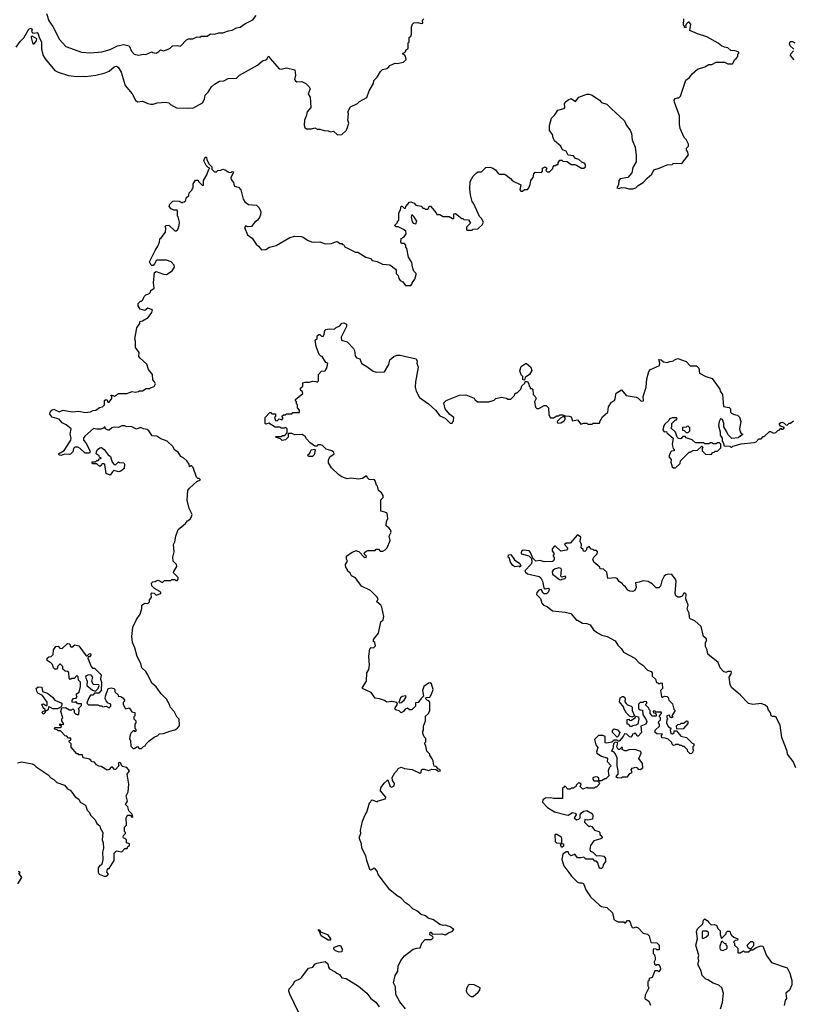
# Model space of a CAD drawing. Extents: x 1793424 to 1900092, y 321114 to 470632.
# Tile 277 of 292: x 1877477 to 1884893, y 417168 to 426607. Entities that reach past the tile are written whole.
import ezdxf

# ---------------------------------------------------------------- set-up
doc = ezdxf.new("R2010")
doc.units = 0

msp = doc.modelspace()

# ---------------------------------------------------------------- linework, layer by layer
at = {"layer": '0CON05XD'}
for points in [[(1877734.1, 426665.9), (1877755.8, 426595), (1877795, 426541.2), (1877858, 426418), (1877919.5, 426349.5), (1878070, 426295), (1878155, 426288.8), (1878265, 426300), (1878345, 426322), (1878415, 426358), (1878475, 426370), (1878525, 426357.5), (1878547.5, 426305), (1878575, 426277.5), (1878615, 426267.5), (1878665, 426276.7), (1878686.4, 426273.6), (1878745, 426300), (1878753, 426293), (1878785, 426287.5), (1878809.3, 426300.7), (1878825, 426317.5), (1878855, 426310), (1878895, 426322.5), (1878920, 426335), (1878943, 426357), (1878985, 426360), (1879017, 426353), (1879075, 426412.5), (1879095, 426422.5), (1879135, 426422.5), (1879178.3, 426441.7), (1879205, 426440), (1879215, 426450), (1879275, 426450), (1879305, 426470), (1879345, 426467.5), (1879385, 426482.5), (1879425, 426482.5), (1879478.3, 426501.7), (1879515, 426507.5), (1879555, 426530), (1879590, 426535), (1879635, 426567.5), (1879713, 426607), (1879745, 426647.5)], [(1877442, 426345), (1877482.1, 426397.9), (1877517.9, 426432.1), (1877565, 426517.5), (1877585, 426526.7), (1877597.5, 426515), (1877590, 426495), (1877600.7, 426480.7), (1877615, 426477.1), (1877643.6, 426483.6), (1877655, 426472.5), (1877662.5, 426435), (1877687.1, 426395), (1877684.2, 426325), (1877702.5, 426265), (1877720.9, 426230.9), (1877815, 426121.2), (1877845, 426102.5), (1877945, 426073.1), (1878025, 426062), (1878085.8, 426065.8), (1878112.3, 426062.3), (1878205.7, 426074.3), (1878285, 426095.7), (1878335.7, 426114.3), (1878383.4, 426156.6), (1878405, 426161.2), (1878420.5, 426150.5), (1878448.6, 426105), (1878488.8, 425975), (1878555, 425897.5), (1878587.5, 425835), (1878605, 425820), (1878655, 425826.7), (1878705, 425802.5), (1878735, 425797.5), (1878755, 425797.5), (1878795, 425810), (1878876.2, 425816.2), (1878905, 425810), (1878923, 425793), (1878980.7, 425760.7), (1879085, 425757.5), (1879115, 425762.5), (1879135, 425757.5), (1879229.3, 425810.7), (1879247.5, 425845), (1879255.9, 425884.1), (1879285, 425912.5), (1879316.2, 425965), (1879345, 425988.8), (1879392.5, 426017.5), (1879435, 426022.5), (1879475, 426042), (1879555, 426046.2), (1879585, 426076), (1879755, 426172.5), (1879805, 426214), (1879847.5, 426225), (1879855, 426250), (1879865, 426257.5), (1879876.7, 426235), (1879963.8, 426135), (1879985, 426132.2), (1880034.3, 426145.7), (1880115, 426126.7), (1880120, 426075), (1880112.5, 426035), (1880120.7, 426020.7), (1880135, 426012.5), (1880180, 426015), (1880220, 425995), (1880252.5, 425965), (1880260, 425945), (1880242.5, 425895), (1880260, 425865), (1880266.7, 425765), (1880232.5, 425725), (1880227, 425693), (1880207.5, 425645), (1880202.5, 425595), (1880210, 425575), (1880225, 425560), (1880275, 425560), (1880305, 425570), (1880328.3, 425558.3), (1880355, 425557.5), (1880395, 425543.3), (1880435, 425542.5), (1880455, 425532.5), (1880485, 425537.5), (1880525, 425502.5), (1880565, 425507.5), (1880606.4, 425543.6), (1880617.5, 425565), (1880632.5, 425615), (1880623.3, 425645), (1880627.5, 425705), (1880622.5, 425725), (1880647.7, 425772.3), (1880715, 425803.3), (1880735, 425822.5), (1880805, 425860), (1880827.5, 425925), (1880867.5, 425995), (1880872.5, 426025), (1880902.5, 426055), (1880935, 426110), (1880955, 426130), (1880995, 426140), (1881016.4, 426153.6), (1881025, 426167.5), (1881055, 426180), (1881075, 426190), (1881095, 426187.5), (1881155, 426200), (1881182.5, 426225), (1881177, 426257), (1881165, 426270), (1881150, 426275), (1881150, 426285), (1881168.3, 426291.7), (1881180, 426305), (1881180, 426315), (1881200, 426335), (1881200, 426385), (1881210, 426395), (1881210, 426435), (1881225, 426450), (1881231.7, 426468.3), (1881233.3, 426535), (1881242.5, 426565), (1881255, 426577.5), (1881295, 426579.2), (1881325, 426570), (1881340, 426575), (1881338.3, 426601.7), (1881350, 426615)], [(1883783.6, 425856.4), (1883795, 425857.5), (1883813.3, 425875), (1883862.7, 426027.3), (1883897, 426053), (1883923, 426087), (1883975, 426133.3), (1884045, 426156.7), (1884085, 426177.5), (1884111.7, 426178.3), (1884155, 426200), (1884235, 426200), (1884265, 426182.5), (1884310, 426185), (1884332.5, 426225), (1884346.4, 426233.6), (1884360, 426255), (1884360, 426275), (1884370, 426285), (1884370, 426295), (1884335, 426307.5), (1884295, 426312.5), (1884265, 426337.5), (1884235, 426342.5), (1884205, 426357.5), (1884173.6, 426383.6), (1884063.6, 426443.6), (1883975, 426470), (1883900, 426505), (1883911.2, 426565), (1883895, 426583.3), (1883885, 426582.5), (1883867.5, 426565), (1883860, 426545), (1883867.5, 426532.5), (1883851.7, 426531.7), (1883850, 426545), (1883840, 426555), (1883842.5, 426615)], [(1877615, 426376), (1877637.5, 426405), (1877641.2, 426425), (1877595, 426450), (1877586.7, 426445), (1877585.8, 426435), (1877600, 426385), (1877605, 426376.2), (1877615, 426376)], [(1884897.5, 426325), (1884862.5, 426355), (1884857.5, 426375), (1884863, 426397), (1884885, 426397.5), (1884906.7, 426385)], [(1884902, 426222), (1884866.7, 426265), (1884869.3, 426280.7), (1884895, 426310)], [(1878360, 422695), (1878335, 422673.3), (1878325, 422672.5), (1878300, 422685), (1878295, 422700), (1878285, 422700), (1878280, 422690), (1878255, 422680), (1878215, 422680), (1878185, 422687.5), (1878100, 422615), (1878087.5, 422595), (1878087.5, 422575), (1878110.7, 422550.7), (1878146.7, 422485), (1878152.5, 422465), (1878145, 422450), (1878105, 422450), (1878056.1, 422496.1), (1878035, 422507.5), (1878005, 422510), (1877993, 422497), (1877987.5, 422465), (1877965, 422442.5), (1877955, 422437.5), (1877905, 422442.5), (1877875, 422430), (1877855, 422432.5), (1877850, 422445), (1877903, 422477), (1877967.5, 422575), (1877970, 422595), (1877961.2, 422635), (1877970, 422685), (1877923.6, 422723.6), (1877885, 422743.3), (1877855, 422778.8), (1877787, 422797), (1877766.7, 422825), (1877768.8, 422845), (1877785, 422863.8), (1877805, 422873.3), (1877855, 422846.7), (1877895, 422862.5), (1877978.3, 422848.3), (1878045, 422853.3), (1878105, 422840), (1878155, 422847.5), (1878180.7, 422859.3), (1878207.7, 422862.3), (1878241.7, 422888.3), (1878270, 422895), (1878290, 422915), (1878290, 422955), (1878303, 422967), (1878315, 422960), (1878321.7, 422941.7), (1878335, 422940), (1878360, 422975), (1878360, 422995), (1878350, 423005), (1878355, 423010), (1878385, 422997.5), (1878425, 423023.3), (1878505, 423023.8), (1878555, 423042.5), (1878585, 423037.5), (1878615, 423042.5), (1878625, 423050), (1878655, 423050), (1878688.3, 423071.7), (1878725, 423070), (1878731.7, 423078.3), (1878765, 423090), (1878777.5, 423115), (1878770, 423135), (1878753, 423153), (1878750, 423205), (1878713, 423253), (1878696.7, 423305), (1878630.7, 423360.7), (1878618.3, 423378.3), (1878622.5, 423415), (1878587.5, 423465), (1878587.5, 423525), (1878580, 423545), (1878598.3, 423651.7), (1878627, 423693), (1878630, 423715), (1878655, 423720), (1878708.3, 423751.7), (1878745, 423800), (1878750, 423825), (1878705, 423840), (1878675, 423820), (1878633, 423833), (1878613, 423863), (1878613, 423887), (1878635, 423910), (1878645, 423910), (1878658.3, 423921.7), (1878670, 423955), (1878685, 423970), (1878715, 423980), (1878730, 423995), (1878735, 424010), (1878767, 424033), (1878760, 424085), (1878770, 424185), (1878785, 424192.5), (1878855, 424167.5), (1878885, 424163.3), (1878939.5, 424200.5), (1878960, 424235), (1878957.5, 424255), (1878927.5, 424285), (1878885, 424303.3), (1878795, 424302.5), (1878783.6, 424296.4), (1878770, 424265), (1878755, 424250), (1878745, 424250), (1878735, 424260), (1878722.5, 424285), (1878774, 424395), (1878800, 424435), (1878817.5, 424475), (1878820, 424505), (1878832.5, 424515), (1878875, 424570), (1878877.5, 424607.5), (1878870, 424625), (1878880, 424635), (1878907, 424637), (1878965, 424582.5), (1878977, 424583), (1878993, 424597), (1879006.7, 424635), (1879010, 424665), (1878997, 424717), (1878990, 424725), (1878990, 424775), (1878985, 424780), (1878955, 424780), (1878930, 424795), (1878910, 424815), (1878915, 424840), (1878945, 424867.5), (1878958.3, 424871.7), (1879007, 424867), (1879035, 424850), (1879041.7, 424858.3), (1879055, 424860), (1879070, 424875), (1879071.7, 424898.3), (1879098.3, 424921.7), (1879101.7, 424948.3), (1879130, 424975), (1879130, 424985), (1879140, 424995), (1879140, 425035), (1879161.7, 425068.3), (1879188.3, 425068.3), (1879190, 425055), (1879225, 425020), (1879238.3, 425021.7), (1879240, 425065), (1879271.7, 425118.3), (1879290, 425175), (1879300, 425185), (1879285, 425190), (1879265, 425210), (1879242.5, 425255), (1879255, 425290), (1879268.3, 425288.3), (1879270, 425265), (1879293, 425223), (1879320, 425195), (1879320, 425175), (1879345, 425150), (1879365, 425150), (1879375, 425160), (1879405, 425163.3), (1879425, 425173.3), (1879445, 425168.8), (1879485, 425142.5), (1879506.1, 425143.9), (1879515, 425152.5), (1879525, 425150), (1879523.3, 425135), (1879499.4, 425095), (1879503.8, 425073.8), (1879528, 425045), (1879533.3, 425015), (1879555, 425003.3), (1879575, 425002.5), (1879596.7, 424975), (1879618.8, 424885), (1879635, 424860), (1879670, 424835), (1879747.7, 424827.7), (1879772.5, 424805), (1879790, 424765), (1879786.7, 424735), (1879775, 424710), (1879755.9, 424684.1), (1879727, 424663), (1879700, 424625), (1879665, 424620), (1879645, 424630), (1879632.5, 424615), (1879660, 424545), (1879703.9, 424513.9), (1879742.5, 424455), (1879766.4, 424436.4), (1879795, 424400), (1879835, 424402.5), (1879870, 424425), (1879936.7, 424443.3), (1880065, 424517.5), (1880115, 424531.2), (1880175, 424530), (1880195, 424523.3), (1880235, 424492.5), (1880275, 424478.8), (1880295, 424473.8), (1880355, 424478.8), (1880405, 424457.5), (1880465, 424462.5), (1880515, 424480), (1880527, 424477), (1880545, 424460), (1880565, 424460), (1880571.7, 424451.7), (1880585, 424450), (1880595, 424430), (1880695, 424380), (1880717, 424377), (1880795, 424330), (1880838.3, 424318.3), (1880855, 424300), (1880905, 424290), (1880955, 424262.5), (1881026.2, 424256.2), (1881080, 424215), (1881086.7, 424205), (1881087.5, 424175), (1881103.9, 424153.9), (1881110, 424125), (1881125, 424106.7), (1881150, 424095), (1881175, 424060), (1881225, 424060), (1881240, 424075), (1881240, 424085), (1881265, 424120), (1881277.5, 424165), (1881277.5, 424175), (1881256.4, 424196.4), (1881241.2, 424235), (1881235, 424280), (1881205, 424330), (1881186.7, 424415), (1881180, 424425), (1881180, 424445), (1881165, 424460), (1881141.7, 424461.7), (1881130, 424475), (1881135, 424510), (1881163, 424527), (1881182.5, 424555), (1881178.3, 424578.3), (1881157, 424597), (1881105, 424620), (1881085, 424620), (1881070, 424635), (1881098.3, 424661.7), (1881100, 424675), (1881110, 424685), (1881110, 424755), (1881127, 424783), (1881135, 424820), (1881145, 424820), (1881161.7, 424801.7), (1881175, 424800), (1881180, 424815), (1881213.6, 424856.4), (1881225, 424860), (1881257, 424847), (1881275, 424830), (1881325, 424820), (1881341.7, 424801.7), (1881355, 424800), (1881365, 424790), (1881388.3, 424791.7), (1881400, 424805), (1881401.7, 424818.3), (1881415, 424820), (1881470, 424755), (1881475, 424740), (1881505, 424740), (1881535, 424720), (1881595, 424720), (1881625, 424700), (1881640, 424700), (1881640, 424745), (1881655, 424750), (1881715, 424700), (1881725, 424700), (1881735, 424690), (1881778.3, 424688.3), (1881800, 424655), (1881761.7, 424618.3), (1881760, 424595), (1881765, 424590), (1881815, 424590), (1881825, 424600), (1881868.3, 424601.7), (1881909.3, 424640.7), (1881922.5, 424665), (1881905, 424700), (1881885, 424720), (1881830.7, 424840.7), (1881813.3, 424865), (1881799.3, 424929.3), (1881793.3, 424985), (1881796.7, 425055), (1881823.9, 425106.1), (1881855, 425137.5), (1881873, 425147), (1881905, 425150), (1881945, 425188.8), (1881985, 425192), (1882007.5, 425187.5), (1882039.3, 425169.3), (1882065, 425132.5), (1882075, 425127.5), (1882127, 425127), (1882182.5, 425085), (1882201.7, 425061.7), (1882280, 425025), (1882270, 424975), (1882281.7, 424961.7), (1882298.3, 424961.7), (1882315, 424980), (1882345, 424980), (1882357.5, 424995), (1882371.7, 425028.3), (1882377.5, 425065), (1882400, 425095), (1882405, 425130), (1882420, 425145), (1882478.3, 425141.7), (1882490, 425155), (1882490, 425185), (1882515, 425197.5), (1882530, 425185), (1882521.7, 425161.7), (1882535, 425150), (1882555, 425150), (1882588.3, 425181.7), (1882590, 425195), (1882601.7, 425208.3), (1882615, 425210), (1882625, 425220), (1882640, 425220), (1882640, 425235), (1882655, 425260), (1882675, 425260), (1882685, 425250), (1882725, 425248.8), (1882765, 425217.5), (1882795, 425220), (1882815, 425213.3), (1882864, 425184), (1882886.1, 425183.9), (1882902.5, 425195), (1882900, 425220), (1882890.7, 425230.7), (1882865, 425240), (1882835.8, 425265.8), (1882806.4, 425276.4), (1882785, 425301.2), (1882735, 425308.8), (1882715.9, 425345.9), (1882680.7, 425360.7), (1882665, 425393.3), (1882603.3, 425445), (1882590, 425475), (1882585.8, 425505.8), (1882556.2, 425545), (1882556.4, 425593.6), (1882576.4, 425663.6), (1882607.5, 425695), (1882635, 425740), (1882697.5, 425755), (1882703.3, 425765), (1882700, 425805), (1882715, 425823.3), (1882735, 425838.8), (1882765, 425850), (1882806.4, 425823.6), (1882836.4, 425863.6), (1882915, 425893.3), (1882935, 425893.3), (1882965, 425883.3), (1883036.1, 425836.1), (1883055, 425812.5), (1883105, 425797.5), (1883147.5, 425755), (1883275, 425636.7), (1883293.9, 425593.9), (1883327.7, 425547.7), (1883342, 425515), (1883350, 425455), (1883378.8, 425385), (1883386.2, 425306.2), (1883386.2, 425245), (1883355, 425190), (1883345, 425140), (1883306.1, 425093.9), (1883235, 425080), (1883220, 425065), (1883217, 425023), (1883200, 424995), (1883225, 424990), (1883245, 424997.5), (1883285, 424996.7), (1883316.4, 424986.4), (1883353.6, 424986.4), (1883385, 424996.7), (1883405, 425016.7), (1883453, 425047), (1883490.7, 425089.3), (1883537.5, 425125), (1883555, 425167.5), (1883607, 425183), (1883683.6, 425216.4), (1883731.7, 425218.3), (1883743, 425227), (1883775, 425232.5), (1883825, 425230), (1883887, 425313), (1883880, 425345), (1883870, 425355), (1883870, 425375), (1883890, 425395), (1883887.5, 425415), (1883865, 425457.5), (1883846.2, 425476.2), (1883808.8, 425565), (1883801.2, 425605), (1883801.2, 425685), (1883753.3, 425815), (1883752.5, 425835), (1883760, 425850), (1883783.6, 425856.4)], [(1881275, 424650), (1881282.5, 424675), (1881255, 424720), (1881235, 424740), (1881230, 424715), (1881238.3, 424668.3), (1881250, 424655), (1881275, 424650)], [(1880411.7, 423321.7), (1880376.7, 423376.7), (1880365, 423380), (1880348.3, 423398.3), (1880320, 423475), (1880310, 423535), (1880328.3, 423551.7), (1880330, 423575), (1880345, 423590), (1880355, 423590), (1880371.7, 423571.7), (1880385, 423570), (1880397, 423593), (1880403, 423627), (1880413, 423637), (1880445, 423642.5), (1880495, 423640), (1880510, 423655), (1880545, 423672.5), (1880565, 423696.7), (1880585, 423702.5), (1880608.3, 423688.3), (1880610, 423665), (1880557.5, 423565), (1880562.5, 423535), (1880617.7, 423517.7), (1880678, 423455), (1880687.5, 423435), (1880694.2, 423384.2), (1880705, 423366.7), (1880736.7, 423355), (1880753.8, 423315), (1880765, 423303.3), (1880803.6, 423283.6), (1880865, 423236.7), (1880895, 423226.7), (1880975, 423230), (1881015, 423300), (1881023.9, 423346.1), (1881065, 423376.7), (1881095, 423390), (1881125, 423392.5), (1881276.4, 423356.4), (1881287.5, 423335), (1881282.5, 423315), (1881296.7, 423275), (1881271.2, 423135), (1881268.8, 423085), (1881276.7, 423045), (1881310, 422985), (1881396.7, 422925), (1881462.7, 422862.7), (1881505, 422810), (1881557, 422787), (1881605, 422740), (1881621.7, 422738.3), (1881637, 422763), (1881637.5, 422795), (1881600.7, 422820.7), (1881556.7, 422875), (1881543.3, 422935), (1881565, 422957.5), (1881693.6, 423006.4), (1881755, 423010), (1881835, 422980), (1881840, 422965), (1881865, 422942.5), (1881975, 422942.5), (1882025, 422960), (1882043, 422977), (1882095, 422987.5), (1882145, 422980), (1882155, 422970), (1882185, 422970), (1882220, 423005), (1882225, 423020), (1882235, 423030), (1882245, 423030), (1882280, 423065), (1882291.7, 423098.3), (1882318.3, 423121.7), (1882321.7, 423138.3), (1882345, 423140), (1882357, 423117), (1882360, 423095), (1882370, 423085), (1882370, 423070), (1882385, 423070), (1882395, 423060), (1882400, 423015), (1882420, 422995), (1882427, 422977), (1882412.5, 422945), (1882423, 422893), (1882435, 422880), (1882455, 422880), (1882505, 422910), (1882525, 422910), (1882547.5, 422885), (1882548.3, 422818.3), (1882565, 422790), (1882595, 422790), (1882625, 422810), (1882645, 422810), (1882655, 422820), (1882685, 422820), (1882705, 422810), (1882745, 422807.5), (1882765, 422800), (1882775, 422760), (1882825, 422770), (1882855, 422730), (1882885, 422740), (1882915, 422740), (1882925, 422730), (1882965, 422730), (1882975, 422740), (1883035, 422740), (1883040, 422745), (1883040, 422755), (1883065, 422800), (1883116.1, 422843.9), (1883120, 422895), (1883150.7, 422939.3), (1883177.5, 422955), (1883186.7, 422975), (1883193.9, 423026.1), (1883245, 423060), (1883290, 423005), (1883387, 422987), (1883405, 422980), (1883435, 422950), (1883458.3, 422951.7), (1883452.5, 422995), (1883482.5, 423085), (1883487.5, 423165), (1883506.7, 423235), (1883525, 423252.5), (1883609.3, 423290.7), (1883612.5, 423315), (1883605, 423350), (1883625, 423347.5), (1883648.3, 423328.3), (1883685, 423320), (1883708.3, 423331.7), (1883745, 423337.5), (1883755, 423347.5), (1883785, 423357.5), (1883865, 423330), (1883905, 423290), (1883965, 423290), (1883987.5, 423265), (1883995, 423220), (1884055, 423187.5), (1884115, 423167.5), (1884187.5, 423065), (1884192.5, 423045), (1884213, 423013), (1884225, 422900), (1884278.3, 422888.3), (1884290, 422875), (1884290, 422845), (1884300, 422835), (1884325, 422822.5), (1884357, 422817), (1884377, 422797), (1884390, 422755), (1884377.5, 422685), (1884382.5, 422655), (1884395, 422640), (1884410, 422635), (1884385, 422610), (1884375, 422610), (1884365, 422600), (1884302.5, 422592.5), (1884265, 422630), (1884257, 422657), (1884226.7, 422705), (1884226.4, 422736.4), (1884213, 422773), (1884195, 422780), (1884181.2, 422755), (1884176.7, 422715), (1884192.5, 422655), (1884192.5, 422625), (1884210, 422595), (1884210, 422565), (1884220, 422555), (1884231.7, 422521.7), (1884285, 422520), (1884295, 422510), (1884305, 422510), (1884315, 422520), (1884395, 422540), (1884517, 422553), (1884538.3, 422561.7), (1884561.7, 422588.3), (1884585, 422590), (1884605, 422610), (1884615, 422610), (1884665, 422660), (1884675, 422660), (1884705, 422642.5), (1884725, 422650), (1884745, 422670), (1884758.3, 422671.7), (1884775, 422690), (1884781.7, 422681.7), (1884795, 422680), (1884808.3, 422698.3), (1884771.7, 422711.7), (1884760, 422725), (1884760, 422735), (1884773, 422747), (1884785, 422747.5), (1884805, 422740), (1884821.7, 422721.7), (1884835, 422720), (1884855, 422740), (1884865, 422740), (1884895, 422760)], [(1881174.3, 417124.3), (1881121.2, 417191.2), (1881082.7, 417262.7), (1881078.8, 417335), (1881061.2, 417375), (1881076.2, 417445), (1881101.2, 417485), (1881103.8, 417535), (1881131.2, 417588.8), (1881167, 417633), (1881250, 417695), (1881285, 417707.5), (1881315, 417710), (1881332.5, 417755), (1881365, 417790), (1881425, 417790), (1881440, 417805), (1881438.3, 417818.3), (1881410, 417835), (1881411.7, 417858.3), (1881418.3, 417858.3), (1881435, 417840), (1881525, 417842.5), (1881555, 417832.5), (1881586.4, 417853.6), (1881625, 417867.5), (1881640, 417885), (1881605, 417911.2), (1881555, 417926.7), (1881535, 417922.5), (1881503, 417933), (1881445, 417976.7), (1881393.8, 417993.8), (1881367.5, 418015), (1881325, 418030), (1881285, 418063.3), (1881244.2, 418084.2), (1881215, 418116.7), (1881175, 418140), (1881134.2, 418184.2), (1881095, 418206.7), (1881025.8, 418265.8), (1880912.7, 418412.7), (1880903.3, 418445), (1880885, 418467.5), (1880875, 418472.5), (1880845, 418452.5), (1880835, 418460), (1880803.3, 418545), (1880795, 418590), (1880757.5, 418665), (1880752.5, 418705), (1880733.3, 418755), (1880733.3, 418775), (1880747.5, 418805), (1880743.3, 418835), (1880763.3, 418925), (1880787.5, 418985), (1880805, 419010), (1880829.3, 419100.7), (1880855, 419127.5), (1880905, 419110), (1880913, 419117), (1880983.3, 419136.7), (1880986.7, 419155), (1880936.2, 419215), (1880938.3, 419241.7), (1880971.2, 419288.8), (1881005, 419320), (1881027.5, 419257.5), (1881045, 419250), (1881067.6, 419262.4), (1881071.4, 419285), (1881050, 419315), (1881048.3, 419341.7), (1881071.7, 419388.3), (1881095, 419410), (1881105, 419430), (1881135, 419442.5), (1881165, 419430), (1881239.3, 419419.3), (1881313, 419383), (1881327, 419393), (1881327.5, 419415), (1881337, 419423), (1881355, 419423.3), (1881395, 419410), (1881428.3, 419421.7), (1881465, 419420), (1881493, 419403), (1881510, 419405), (1881505, 419420), (1881491.7, 419421.7), (1881468.3, 419448.3), (1881451.7, 419451.7), (1881442.5, 419475), (1881441.7, 419501.7), (1881431.7, 419521.7), (1881410, 419555), (1881410, 419565), (1881380, 419595), (1881371.7, 419641.7), (1881360, 419665), (1881360, 419675), (1881370, 419685), (1881370, 419715), (1881353, 419733), (1881340, 419765), (1881340, 419785), (1881347.5, 419795), (1881347.5, 419835), (1881367.5, 419885), (1881368.3, 419931.7), (1881397.5, 419955), (1881407.5, 419985), (1881410, 420065), (1881398.3, 420078.3), (1881385, 420080), (1881370, 420095), (1881370, 420105), (1881375, 420110), (1881408.3, 420111.7), (1881425, 420140), (1881440, 420185), (1881425, 420240), (1881411.7, 420248.3), (1881395, 420247.5), (1881352.5, 420215), (1881337.5, 420175), (1881348.3, 420121.7), (1881325, 420100), (1881298.3, 420061.7), (1881271.7, 420058.3), (1881270, 420025), (1881235, 419990), (1881215, 419990), (1881193, 420007), (1881173.6, 419996.4), (1881156.4, 419973.6), (1881135, 419962.5), (1881115, 419980), (1881081.7, 419991.7), (1881073, 420003), (1881100, 420045), (1881092.5, 420062.5), (1881045, 420070), (1880995, 420063.8), (1880975, 420079.2), (1880925, 420097.1), (1880885, 420102), (1880846.5, 420156.5), (1880763.8, 420195), (1880762, 420205), (1880802.9, 420265), (1880804.2, 420345.8), (1880822.3, 420377.7), (1880830.7, 420419.3), (1880823.8, 420505), (1880833, 420577), (1880845, 420590), (1880870, 420585), (1880887.5, 420605), (1880880, 420635), (1880870, 420645), (1880870, 420665), (1880917.5, 420725), (1880940, 420835), (1880962.5, 420855), (1880966.4, 420886.4), (1880947.5, 420975), (1880937.5, 420995), (1880900, 421025), (1880912.5, 421055), (1880905, 421070), (1880840, 421135), (1880752.5, 421175), (1880695, 421257.5), (1880657, 421277), (1880645, 421300), (1880620, 421325), (1880620, 421335), (1880602.5, 421355), (1880600, 421385), (1880620, 421415), (1880610, 421435), (1880610, 421465), (1880665, 421502.5), (1880705, 421520), (1880711.7, 421511.7), (1880728.3, 421508.3), (1880781.7, 421451.7), (1880797, 421453), (1880800, 421465), (1880780, 421485), (1880781.7, 421498.3), (1880795, 421510), (1880815, 421520), (1880885, 421520), (1880895, 421530), (1880915, 421530), (1880933, 421513), (1880957, 421513), (1880980, 421525), (1881000, 421545), (1881030, 421615), (1881017.5, 421655), (1881037.5, 421695), (1881032.5, 421715), (1881016.4, 421736.4), (1880990, 421755), (1880992.5, 421795), (1881007.5, 421825), (1881000, 421875), (1880977, 421887), (1880940, 421895), (1880940, 422005), (1880960, 422025), (1880960, 422045), (1880945, 422070), (1880917.5, 422095), (1880906.7, 422135), (1880897.5, 422145), (1880885.9, 422185.9), (1880877.5, 422195), (1880828.3, 422198.3), (1880810, 422215), (1880805, 422230), (1880795, 422230), (1880761.7, 422208.3), (1880725, 422203.3), (1880655, 422210.6), (1880615, 422205.8), (1880564.3, 422224.3), (1880535, 422243.3), (1880465, 422310), (1880438.3, 422358.3), (1880437.5, 422385), (1880450, 422415), (1880490, 422445), (1880488.3, 422458.3), (1880470, 422475), (1880415, 422490), (1880380, 422525), (1880361.7, 422531.7), (1880335, 422530), (1880325, 422520), (1880305, 422520), (1880260.7, 422550.7), (1880225, 422590), (1880215, 422610), (1880185, 422630), (1880115, 422627.5), (1880085, 422640), (1880055, 422640), (1880050, 422635), (1880050, 422605), (1880025, 422580), (1879993, 422573), (1879978.3, 422588.3), (1879930, 422605), (1879935, 422610), (1879985, 422610), (1879995, 422620), (1880018.3, 422621.7), (1880040, 422645), (1880040, 422685), (1880028.3, 422698.3), (1880015, 422690), (1879985, 422690), (1879975, 422700), (1879925, 422700), (1879865, 422740), (1879835, 422730), (1879830, 422735), (1879830, 422795), (1879875, 422840), (1879885, 422840), (1879895, 422830), (1879928.3, 422828.3), (1879930, 422805), (1879920, 422795), (1879930, 422765), (1879945, 422760), (1879965, 422780), (1879988.3, 422771.7), (1880000, 422785), (1880000, 422795), (1879990, 422805), (1880005, 422820), (1880025, 422820), (1880035, 422830), (1880085, 422830), (1880095, 422840), (1880158.3, 422841.7), (1880160, 422865), (1880140, 422885), (1880140, 422915), (1880130, 422925), (1880130, 422945), (1880120, 422955), (1880120, 422965), (1880190, 423025), (1880188.3, 423038.3), (1880170, 423055), (1880170, 423075), (1880190, 423095), (1880190, 423125), (1880215, 423132.5), (1880255, 423132.5), (1880285, 423142.5), (1880315, 423140), (1880328.3, 423131.7), (1880340, 423145), (1880340, 423205), (1880371.7, 423238.3), (1880405, 423240), (1880420, 423265), (1880430, 423315), (1880411.7, 423321.7)], [(1882315, 423150), (1882300, 423155), (1882300, 423185), (1882283, 423203), (1882270.7, 423240.7), (1882285, 423282.5), (1882325, 423310), (1882335, 423310), (1882376.4, 423276.4), (1882386.1, 423243.9), (1882363, 423207), (1882321.7, 423178.3), (1882315, 423150)], [(1882635, 422740), (1882665, 422742.5), (1882695, 422762.5), (1882710, 422785), (1882698.3, 422798.3), (1882685, 422800), (1882661.7, 422788.3), (1882630, 422755), (1882635, 422740)], [(1883765, 422310), (1883808.3, 422351.7), (1883811.7, 422378.3), (1883895, 422460), (1883905, 422460), (1883933, 422477), (1883975, 422480), (1884015, 422520), (1884030, 422505), (1884020, 422495), (1884020, 422475), (1884051.7, 422441.7), (1884105, 422440), (1884121.7, 422458.3), (1884135, 422460), (1884145, 422470), (1884165, 422470), (1884198.3, 422501.7), (1884198.3, 422538.3), (1884185, 422550), (1884165, 422550), (1884155, 422540), (1884125, 422540), (1884115, 422550), (1884095, 422550), (1884085, 422540), (1884045, 422540), (1884035, 422550), (1883955, 422550), (1883925, 422580), (1883865, 422600), (1883855, 422610), (1883835, 422610), (1883815, 422590), (1883793, 422593), (1883780, 422605), (1883763, 422653), (1883720, 422695), (1883727.5, 422702.5), (1883730, 422735), (1883765, 422770), (1883775, 422770), (1883780, 422785), (1883775, 422790), (1883735, 422790), (1883705, 422780), (1883700, 422765), (1883657.5, 422725), (1883647.5, 422705), (1883643.3, 422675), (1883655, 422657.5), (1883678.3, 422658.3), (1883680, 422645), (1883740, 422595), (1883732.5, 422535), (1883740, 422495), (1883750, 422485), (1883750, 422475), (1883725, 422470), (1883715, 422460), (1883700, 422415), (1883721.7, 422391.7), (1883720, 422365), (1883731.7, 422321.7), (1883745, 422310), (1883765, 422310)], [(1877455, 419482.5), (1877495, 419493.3), (1877595, 419472.5), (1877615, 419462.5), (1877633.9, 419443.9), (1877748.3, 419368.3), (1877775, 419337.5), (1877805, 419322.5), (1877833.9, 419293.9), (1877905, 419267.5), (1877933.6, 419233.6), (1877959.3, 419219.3), (1877975, 419202.5), (1878007, 419157), (1878043, 419133), (1878057, 419107), (1878106.4, 419076.4), (1878125, 419030), (1878147, 419007), (1878155, 418980), (1878200, 418935), (1878215, 418900), (1878245, 418880), (1878248.3, 418858.3), (1878272.5, 418815), (1878267.5, 418745), (1878277.5, 418715), (1878280, 418665), (1878270, 418625), (1878272.5, 418555), (1878267, 418523), (1878260, 418505), (1878245, 418500), (1878230, 418475), (1878227.5, 418435), (1878237, 418417), (1878285, 418397.5), (1878305, 418397.5), (1878320, 418405), (1878327.5, 418415), (1878312.5, 418435), (1878318.3, 418461.7), (1878325, 418470), (1878335, 418470), (1878382.5, 418545), (1878381.7, 418618.3), (1878405, 418640), (1878455, 418630), (1878485, 418660), (1878508.3, 418661.7), (1878515, 418680), (1878528.3, 418691.7), (1878530, 418705), (1878500, 418715), (1878500, 418745), (1878488.3, 418758.3), (1878471.7, 418761.7), (1878470, 418775), (1878473, 418787), (1878490, 418805), (1878490, 418815), (1878480, 418825), (1878480, 418865), (1878500, 418885), (1878497.5, 418955), (1878503, 418967), (1878515, 418980), (1878535, 418980), (1878555, 418960), (1878560, 418965), (1878555, 418990), (1878523.9, 419023.9), (1878515, 419060), (1878492.5, 419085), (1878510, 419115), (1878497.5, 419165), (1878516.4, 419203.6), (1878523, 419277), (1878507.5, 419375), (1878530, 419405), (1878505, 419438.8), (1878458.3, 419448.3), (1878445, 419477.5), (1878435, 419486), (1878420, 419475), (1878427, 419453), (1878395, 419420), (1878385, 419420), (1878365, 419440), (1878355, 419440), (1878335, 419417.5), (1878315, 419412.5), (1878257, 419447), (1878235, 419450), (1878213, 419463), (1878195, 419490), (1878171.7, 419491.7), (1878148.3, 419518.3), (1878085, 419530), (1878078.3, 419558.3), (1878045, 419560), (1878038.3, 419568.3), (1878025, 419570), (1877971.7, 419631.7), (1877970, 419665), (1877950, 419685), (1877951.7, 419698.3), (1877968.3, 419701.7), (1877968.3, 419718.3), (1877945, 419720), (1877928.3, 419738.3), (1877911.7, 419741.7), (1877868.3, 419788.3), (1877845, 419790), (1877835, 419800), (1877810, 419805), (1877815, 419820), (1877865, 419820), (1877878.3, 419831.7), (1877878.3, 419838.3), (1877861.7, 419841.7), (1877861.7, 419858.3), (1877875, 419850), (1877900, 419855), (1877880, 419885), (1877880, 419905), (1877890, 419915), (1877871.2, 419975), (1877880, 420010), (1877915, 420012.5), (1877955, 419990), (1877975, 419990), (1877985, 420000), (1877998.3, 419988.3), (1878000, 419965), (1878015, 419950), (1878025, 419950), (1878035, 419940), (1878045, 419950), (1878047.5, 419985), (1878040, 420005), (1878068.3, 420031.7), (1878068.3, 420048.3), (1878035, 420050), (1878015, 420070), (1878005, 420060), (1877980, 420065), (1877980, 420085), (1877991.7, 420098.3), (1878018.3, 420101.7), (1878028.3, 420118.3), (1878020, 420125), (1878020, 420145), (1878048.3, 420161.7), (1878060, 420215), (1878060, 420255), (1878040, 420275), (1878038.3, 420308.3), (1878025, 420320), (1877998.3, 420291.7), (1877975, 420290), (1877961.7, 420281.7), (1877950, 420295), (1877948.3, 420348.3), (1877935, 420360), (1877911.7, 420361.7), (1877891.7, 420381.7), (1877890, 420405), (1877868.3, 420428.3), (1877861.7, 420428.3), (1877840, 420405), (1877840, 420395), (1877828.3, 420381.7), (1877815, 420380), (1877800, 420395), (1877790, 420425), (1877778.3, 420438.3), (1877740, 420465), (1877740, 420485), (1877755, 420500), (1877778.3, 420501.7), (1877798.3, 420521.7), (1877800, 420565), (1877821.7, 420598.3), (1877845, 420600), (1877861.7, 420581.7), (1877885, 420580), (1877935, 420627.5), (1877950, 420625), (1877960, 420615), (1877961.7, 420601.7), (1877975, 420592.5), (1878005, 420612.5), (1878043.6, 420603.6), (1878115, 420510), (1878125, 420510), (1878141.7, 420528.3), (1878155, 420530), (1878160, 420515), (1878145, 420500), (1878131.7, 420498.3), (1878130, 420485), (1878162.5, 420405), (1878175, 420390), (1878195, 420390), (1878256.2, 420325), (1878252.5, 420285), (1878262.5, 420255), (1878257.5, 420175), (1878235, 420150), (1878195, 420150), (1878178.3, 420131.7), (1878155, 420130), (1878135, 420100), (1878120, 420055), (1878135, 420040), (1878225, 420040), (1878245, 420030), (1878265, 420030), (1878275, 420020), (1878307, 420027), (1878335, 420010), (1878350, 420025), (1878350, 420045), (1878326.4, 420056.4), (1878306.4, 420076.4), (1878297.5, 420095), (1878298.3, 420121.7), (1878323.6, 420196.4), (1878355, 420202.5), (1878380, 420195), (1878390, 420185), (1878390, 420165), (1878420, 420135), (1878421.7, 420121.7), (1878445, 420120), (1878465, 420107.5), (1878480, 420085), (1878480, 420075), (1878468.3, 420061.7), (1878467.5, 420045), (1878485, 420010), (1878495, 420000), (1878525, 420010), (1878551.7, 419971.7), (1878580, 419965), (1878580, 419935), (1878570, 419925), (1878570, 419905), (1878590, 419885), (1878590, 419865), (1878580, 419855), (1878580, 419815), (1878590, 419805), (1878590, 419785), (1878585, 419780), (1878578.3, 419788.3), (1878565, 419790), (1878545, 419770), (1878535, 419750), (1878530, 419715), (1878540, 419695), (1878541.7, 419641.7), (1878565, 419620), (1878575, 419620), (1878605, 419640), (1878621.7, 419621.7), (1878645, 419620), (1878665, 419640), (1878680, 419645), (1878690, 419665), (1878717, 419693), (1878765, 419730), (1878800, 419745), (1878818.3, 419761.7), (1878855, 419762.5), (1878915, 419787.5), (1878965, 419800), (1878990, 419815), (1879007, 419833), (1879010, 419845), (1879005, 419900), (1878983, 419923), (1878957.5, 419975), (1878920, 420015), (1878917.5, 420035), (1878885, 420092.5), (1878833.6, 420143.6), (1878785, 420210), (1878743.3, 420245), (1878705, 420327.5), (1878685, 420357.5), (1878647.5, 420395), (1878636.7, 420435), (1878603.6, 420503.6), (1878580, 420585), (1878556.7, 420635), (1878551.2, 420695), (1878561.2, 420785), (1878595, 420857.5), (1878631.7, 420908.3), (1878646.4, 420963.6), (1878647.5, 420995), (1878675, 421012.5), (1878705, 421010), (1878720, 421025), (1878720, 421045), (1878741.7, 421068.3), (1878737.5, 421105), (1878745, 421112.5), (1878765, 421110), (1878785, 421090), (1878830, 421105), (1878830, 421115), (1878820, 421125), (1878770, 421155), (1878745, 421180), (1878740, 421205), (1878753, 421217), (1878775, 421220), (1878785, 421227.5), (1878805, 421232.5), (1878845, 421212.5), (1878865, 421230), (1878925, 421230), (1878935, 421240), (1878965, 421240), (1878975, 421230), (1878985, 421230), (1878997, 421243), (1878995, 421260), (1878952.5, 421305), (1878953, 421317), (1878984, 421365), (1878979.2, 421385), (1878946.7, 421415), (1878943.3, 421455), (1878958, 421505), (1878952.5, 421575), (1878965, 421600), (1878973.3, 421655), (1878995, 421720), (1879065, 421776.2), (1879085, 421803.3), (1879111.7, 421818.3), (1879121.2, 421835), (1879128.8, 421865), (1879101.7, 421921.7), (1879082.3, 422002.3), (1879090, 422095), (1879103.6, 422116.4), (1879175, 422180), (1879210, 422195), (1879198.3, 422208.3), (1879185, 422210), (1879171.7, 422221.7), (1879140, 422315), (1879125, 422330), (1879115, 422330), (1879105, 422320), (1879100, 422345), (1879079.3, 422379.3), (1879050, 422405), (1879020.7, 422420.7), (1878995, 422460), (1878965, 422480), (1878946.4, 422516.4), (1878890, 422565), (1878828.3, 422588.3), (1878790, 422615), (1878747.5, 422617.5), (1878715, 422666.7), (1878697.7, 422677.7), (1878663.6, 422683.6), (1878635, 422697.5), (1878595, 422680), (1878545, 422707.5), (1878505, 422703.3), (1878485, 422712.5), (1878455, 422712.5), (1878425, 422697.5), (1878385, 422700), (1878360, 422695)], [(1883885, 422650), (1883900, 422665), (1883900, 422695), (1883888.3, 422708.3), (1883875, 422710), (1883865, 422700), (1883831.7, 422698.3), (1883831.7, 422671.7), (1883848.3, 422668.3), (1883865, 422650), (1883885, 422650)], [(1878345, 422240), (1878306.7, 422256.7), (1878291.7, 422341.7), (1878285, 422350), (1878265, 422350), (1878262.5, 422335), (1878245, 422322.5), (1878215, 422350), (1878175, 422350), (1878172.5, 422355), (1878171.7, 422368.3), (1878205, 422370), (1878215, 422380), (1878228.3, 422381.7), (1878241.7, 422398.3), (1878260, 422405), (1878241.7, 422411.7), (1878240, 422425), (1878210, 422445), (1878212.5, 422465), (1878223.9, 422486.1), (1878245, 422503.3), (1878260, 422505), (1878286.4, 422486.4), (1878324.2, 422434.2), (1878348.3, 422418.3), (1878362.5, 422365), (1878383, 422343), (1878395, 422340), (1878425, 422370), (1878433, 422363), (1878475, 422357.5), (1878482.5, 422345), (1878477.5, 422305), (1878445, 422277.5), (1878426.4, 422273.6), (1878380, 422285), (1878365, 422272.5), (1878345, 422240)], [(1880285, 422420), (1880245, 422420), (1880240, 422435), (1880258.3, 422451.7), (1880270, 422485), (1880305, 422490), (1880310, 422485), (1880300, 422435), (1880285, 422420)], [(1884032.7, 420692.7), (1884010.5, 420790.5), (1883948.8, 420845), (1883905, 420864), (1883898.8, 420875), (1883896.2, 420916.2), (1883877.1, 420955), (1883884.2, 420995), (1883863.3, 421055), (1883865, 421100), (1883855, 421110), (1883845, 421110), (1883828.1, 421081.9), (1883805, 421071.5), (1883785, 421071.1), (1883768, 421085), (1883762, 421105), (1883770, 421225), (1883763.6, 421243.6), (1883728.3, 421288.3), (1883697, 421293), (1883670, 421285), (1883655, 421272.5), (1883633.1, 421226.9), (1883618.8, 421175), (1883605, 421159.4), (1883579.1, 421159.1), (1883538.8, 421198.8), (1883501.7, 421221.7), (1883455, 421228.8), (1883416.4, 421213.6), (1883380.7, 421209.3), (1883386, 421165), (1883374.3, 421135.7), (1883355, 421125.8), (1883325, 421127.1), (1883306.6, 421136.6), (1883285, 421171.2), (1883262.5, 421185), (1883255, 421200), (1883225, 421222.5), (1883205, 421250), (1883185, 421257.5), (1883115, 421250), (1883105, 421310), (1883075, 421340), (1883041.7, 421341.7), (1883038.3, 421358.3), (1882982.5, 421405), (1882972.5, 421435), (1882982.5, 421455), (1883012.5, 421485), (1883017.5, 421505), (1883005, 421520), (1882985, 421520), (1882975, 421527.5), (1882955, 421530), (1882935, 421557.5), (1882911.7, 421538.3), (1882910, 421525), (1882895, 421510), (1882881.7, 421511.7), (1882878.3, 421528.3), (1882860, 421545), (1882862.5, 421575), (1882850, 421605), (1882857, 421647), (1882825, 421667.5), (1882755, 421590), (1882715, 421590), (1882700, 421575), (1882730, 421545), (1882730, 421535), (1882718.3, 421521.7), (1882663, 421513), (1882615, 421560), (1882605, 421560), (1882580, 421535), (1882580, 421515), (1882600, 421485), (1882590, 421475), (1882590, 421465), (1882600, 421455), (1882600, 421435), (1882595, 421420), (1882585, 421412.5), (1882505, 421409.2), (1882465, 421423.8), (1882425, 421417.5), (1882397.5, 421445), (1882375, 421500), (1882360, 421515), (1882305, 421522.5), (1882288.3, 421511.7), (1882283.3, 421495), (1882287.5, 421485), (1882358, 421468), (1882383, 421443), (1882386.2, 421405), (1882381.7, 421388.3), (1882320, 421325), (1882325, 421310), (1882345, 421293.3), (1882458.3, 421268.3), (1882473.3, 421255), (1882488.8, 421225), (1882501.2, 421161.2), (1882515, 421152.5), (1882545, 421157.5), (1882551.7, 421151.7), (1882547, 421123), (1882527, 421103), (1882505, 421103.3), (1882495, 421110), (1882475, 421143.3), (1882455, 421136.7), (1882433.3, 421115), (1882432.5, 421095), (1882468.8, 421058.8), (1882482.7, 421012.7), (1882497.5, 420995), (1882535, 420982.5), (1882585, 420940), (1882705, 420926.7), (1882760, 420915), (1882815, 420850), (1882825, 420850), (1882873, 420823), (1882915, 420817.5), (1882946.1, 420806.1), (1882978.3, 420758.3), (1883015, 420730), (1883058.3, 420708.3), (1883110, 420695), (1883185, 420652.5), (1883209.5, 420609.5), (1883245, 420576.7), (1883265, 420542.5), (1883375, 420487.5), (1883413.6, 420443.6), (1883449.3, 420419.3), (1883495, 420370), (1883529.3, 420359.3), (1883540, 420345), (1883540, 420315), (1883572.5, 420285), (1883581.7, 420251.7), (1883595, 420250), (1883605, 420240), (1883625, 420250), (1883636.4, 420246.4), (1883640, 420195), (1883620, 420175), (1883628.3, 420118.3), (1883635, 420110), (1883658.3, 420121.7), (1883685, 420120), (1883695, 420110), (1883700, 420085), (1883735, 420050), (1883748.3, 419998.3), (1883760, 419985), (1883730, 419935), (1883740, 419925), (1883727, 419913), (1883711.7, 419921.7), (1883705, 419940), (1883680, 419935), (1883680, 419915), (1883690, 419905), (1883680, 419895), (1883677.5, 419865), (1883695, 419830), (1883720, 419815), (1883712.5, 419795), (1883720, 419765), (1883735, 419760), (1883750, 419775), (1883751.7, 419788.3), (1883775, 419790), (1883815, 419740), (1883870, 419725), (1883925, 419670), (1883940, 419665), (1883940, 419645), (1883930, 419635), (1883930, 419615), (1883940, 419605), (1883930, 419595), (1883928.3, 419581.7), (1883918.3, 419571.7), (1883905, 419570), (1883881.7, 419591.7), (1883878.3, 419608.3), (1883848.3, 419638.3), (1883835, 419640), (1883825, 419650), (1883805, 419650), (1883795, 419660), (1883765, 419660), (1883758.3, 419651.7), (1883745, 419650), (1883731.7, 419661.7), (1883728.3, 419678.3), (1883695, 419710), (1883665, 419720), (1883631.7, 419721.7), (1883630, 419745), (1883638.3, 419758.3), (1883585, 419760), (1883570, 419775), (1883570, 419795), (1883610, 419835), (1883610, 419855), (1883600, 419865), (1883605, 419880), (1883620, 419895), (1883620, 419915), (1883610, 419925), (1883610, 419935), (1883630, 419955), (1883628.3, 419968.3), (1883575, 419970), (1883568.3, 419978.3), (1883555, 419980), (1883550, 419975), (1883551.7, 419961.7), (1883568.3, 419958.3), (1883580, 419945), (1883580, 419935), (1883575, 419930), (1883545, 419930), (1883520, 419955), (1883520, 419985), (1883510, 419995), (1883508.3, 420008.3), (1883480, 420035), (1883480, 420045), (1883490, 420055), (1883488.3, 420068.3), (1883465, 420070), (1883455, 420060), (1883425, 420060), (1883410, 420045), (1883410, 420005), (1883425, 419990), (1883448.3, 419988.3), (1883450, 419945), (1883482.5, 419895), (1883487.5, 419875), (1883480, 419855), (1883430, 419835), (1883437.5, 419775), (1883405, 419740), (1883395, 419740), (1883390, 419755), (1883375, 419770), (1883368.3, 419761.7), (1883351.7, 419758.3), (1883350, 419745), (1883335, 419730), (1883321.7, 419731.7), (1883298.3, 419758.3), (1883275, 419760), (1883262.5, 419735), (1883225, 419690), (1883215, 419690), (1883205, 419700), (1883175, 419700), (1883155, 419680), (1883105, 419672.5), (1883090, 419675), (1883090, 419735), (1883066.4, 419746.4), (1883025, 419743.3), (1882987.5, 419705), (1883000, 419655), (1883019.3, 419629.3), (1883007, 419587), (1883010, 419575), (1883055, 419546.7), (1883105, 419530), (1883111.7, 419521.7), (1883110, 419495), (1883147.5, 419455), (1883127.5, 419435), (1883117.5, 419405), (1883120, 419375), (1883128.3, 419361.7), (1883095, 419330), (1883085, 419330), (1883055, 419310), (1883030, 419310), (1883030, 419335), (1883017, 419347), (1882995, 419350), (1882971.7, 419338.3), (1882970, 419325), (1882981.7, 419311.7), (1883030, 419310), (1883030, 419295), (1883040, 419285), (1883005, 419250), (1882995, 419250), (1882985, 419240), (1882925, 419240), (1882915, 419250), (1882908.3, 419241.7), (1882875, 419230), (1882850, 419255), (1882858.3, 419278.3), (1882848.3, 419288.3), (1882835, 419290), (1882811.7, 419268.3), (1882808.3, 419251.7), (1882795, 419250), (1882785, 419240), (1882765, 419240), (1882755, 419230), (1882731.7, 419231.7), (1882705, 419260), (1882681.7, 419238.3), (1882680, 419140), (1882595, 419140), (1882565, 419146.7), (1882517, 419143), (1882491.7, 419128.3), (1882490, 419105), (1882537.5, 419055), (1882605, 419013.8), (1882717, 418983), (1882735, 418982.5), (1882775, 419006.7), (1882805, 419000), (1882810, 418985), (1882792.5, 418955), (1882815, 418937.5), (1882837, 418943), (1882850, 418955), (1882850, 418985), (1882862.5, 419005), (1882885, 419020), (1882915, 419026.7), (1882966.7, 418995), (1882972.5, 418975), (1882968.3, 418941.7), (1882925, 418932.5), (1882895, 418940), (1882890, 418915), (1882935, 418870), (1882942.5, 418877.5), (1882961.7, 418871.7), (1882987, 418837), (1883030, 418825), (1883040, 418815), (1883040, 418795), (1883058.3, 418778.3), (1883060, 418765), (1883047, 418753), (1882980, 418735), (1882948.3, 418691.7), (1882943.6, 418653.6), (1882950, 418635), (1882970, 418625), (1883005, 418590), (1883035, 418593.3), (1883077, 418587), (1883092.5, 418565), (1883091.7, 418538.3), (1883070, 418505), (1883068.3, 418481.7), (1883055, 418470), (1883035, 418470), (1883020, 418525), (1883005, 418540), (1882991.7, 418541.7), (1882975, 418560), (1882905, 418560), (1882885, 418580), (1882855, 418572.5), (1882823, 418573), (1882798.3, 418608.3), (1882765, 418592.5), (1882743.6, 418603.6), (1882735, 418630), (1882715, 418630), (1882683, 418607), (1882673.3, 418555), (1882693.8, 418495), (1882751.7, 418418.3), (1882766.7, 418395), (1882825, 418338.8), (1882845, 418332), (1882865, 418333.8), (1882882.5, 418325), (1882905.8, 418265.8), (1882949.5, 418199.5), (1883035, 418117.5), (1883055, 418106.7), (1883106.1, 418096.1), (1883160, 418045), (1883172.5, 417985), (1883183.6, 417973.6), (1883215, 417957.5), (1883245, 417960), (1883267, 417957), (1883275, 417950), (1883285, 417950), (1883305, 417970), (1883315, 417970), (1883330, 417955), (1883337.5, 417925), (1883350, 417905), (1883365, 417902.5), (1883385, 417910), (1883405, 417902.5), (1883455, 417850), (1883495, 417840), (1883510, 417825), (1883523, 417773), (1883531.7, 417761.7), (1883585, 417757.5), (1883607.5, 417735), (1883608.3, 417691.7), (1883585, 417690), (1883577, 417697), (1883555, 417700), (1883550, 417695), (1883550, 417655), (1883561.7, 417641.7), (1883570, 417615), (1883570, 417595), (1883560, 417575), (1883563, 417553), (1883575, 417540), (1883585, 417550), (1883605, 417550), (1883617, 417527), (1883620, 417505), (1883605, 417480), (1883595, 417490), (1883565, 417490), (1883540, 417425), (1883510, 417415), (1883507, 417393), (1883500, 417385), (1883500, 417345), (1883507.5, 417325), (1883473.6, 417256.4), (1883470, 417225), (1883508.3, 417198.3), (1883525, 417160)], [(1882275, 421360), (1882267.5, 421367.5), (1882225, 421362.5), (1882203.6, 421373.6), (1882182.5, 421405), (1882168.3, 421448.3), (1882160, 421455), (1882161.7, 421478.3), (1882185, 421480), (1882220, 421430), (1882272.5, 421395), (1882280, 421375), (1882275, 421360)], [(1882665, 421237.5), (1882675, 421242.5), (1882705, 421251.2), (1882712.5, 421265), (1882705, 421272.5), (1882675, 421262.5), (1882663, 421273), (1882672.5, 421332.5), (1882666.4, 421346.4), (1882645, 421353.3), (1882605, 421340), (1882590.7, 421329.3), (1882582.5, 421315), (1882585, 421290), (1882651.7, 421241.7), (1882665, 421237.5)], [(1884917.5, 419435), (1884893.3, 419495), (1884837.5, 419565), (1884835.6, 419595.6), (1884784.6, 419724.6), (1884766.7, 419845), (1884727.7, 419917.7), (1884715, 419928.1), (1884695, 419927.5), (1884680, 419935), (1884675.5, 419965.5), (1884655, 419986.2), (1884645.4, 420015.4), (1884625, 420035.7), (1884585, 420050.6), (1884505, 420041.4), (1884465, 420052), (1884384.2, 420135), (1884300, 420205), (1884287, 420233), (1884280, 420305), (1884297.5, 420335), (1884300, 420355), (1884295, 420360), (1884265, 420357.5), (1884245, 420347.5), (1884225, 420360), (1884193, 420393), (1884173.3, 420445), (1884074.4, 420524.4), (1884066.4, 420566.4), (1884053, 420597), (1884052.5, 420635), (1884061.7, 420648.3), (1884061.7, 420671.7), (1884032.7, 420692.7)], [(1878205, 420170), (1878230, 420195), (1878240, 420225), (1878235, 420230), (1878180, 420235), (1878167.5, 420265), (1878177.5, 420305), (1878163, 420323), (1878137, 420327), (1878110, 420315), (1878107.5, 420305), (1878122.5, 420265), (1878120, 420225), (1878175, 420180), (1878205, 420170)], [(1877705, 419950), (1877690, 419965), (1877701.7, 419978.3), (1877720, 419980), (1877720, 419995), (1877701.7, 420011.7), (1877690, 420045), (1877705, 420050), (1877735, 420030), (1877740, 420035), (1877741.2, 420065), (1877695, 420127.5), (1877651.2, 420151.2), (1877639.5, 420169.5), (1877636, 420195), (1877655, 420211.2), (1877688.3, 420208.3), (1877695, 420167.5), (1877742, 420152), (1877792.7, 420112.7), (1877815, 420083.3), (1877880, 420055), (1877880, 420035), (1877870, 420015), (1877839.3, 420000.7), (1877795, 420000), (1877765, 420017.5), (1877751.7, 420018.3), (1877748.3, 419991.7), (1877735, 419980), (1877720, 419980), (1877720, 419965), (1877705, 419950)], [(1881118.3, 420058.3), (1881135, 420061.2), (1881162.5, 420085), (1881182.5, 420115), (1881180, 420125), (1881145, 420117.5), (1881126.7, 420105), (1881110, 420065), (1881118.3, 420058.3)], [(1883345, 419920), (1883321.7, 419931.7), (1883295, 419960), (1883270, 420005), (1883270, 420015), (1883228.3, 420068.3), (1883232.5, 420105), (1883255, 420120), (1883265, 420120), (1883278.3, 420108.3), (1883282.5, 420095), (1883278.3, 420068.3), (1883290.7, 420050.7), (1883305, 420037.5), (1883340, 420025), (1883347.5, 420015), (1883350, 419985), (1883370, 419935), (1883345, 419920)], [(1883345, 419830), (1883331.7, 419831.7), (1883315, 419850), (1883300, 419855), (1883301.7, 419898.3), (1883315, 419900), (1883321.7, 419891.7), (1883335, 419890), (1883376.4, 419913.6), (1883385, 419930), (1883410, 419925), (1883412.5, 419905), (1883402.5, 419855), (1883385, 419842.5), (1883353, 419837), (1883345, 419830)], [(1883775, 419810), (1883845, 419812.5), (1883885, 419860), (1883885, 419880), (1883868.3, 419881.7), (1883845, 419860), (1883815, 419860), (1883805, 419850), (1883783, 419847), (1883770, 419835), (1883775, 419810)], [(1883205, 419730), (1883160, 419775), (1883160, 419795), (1883175, 419810), (1883208.3, 419798.3), (1883230, 419775), (1883218.3, 419741.7), (1883205, 419730)], [(1883245, 419340), (1883255, 419350), (1883305, 419350), (1883325, 419380), (1883348.3, 419391.7), (1883337.5, 419415), (1883348.3, 419431.7), (1883385, 419440), (1883397.5, 419435), (1883405, 419422.5), (1883425, 419420), (1883450, 419435), (1883447.7, 419477.7), (1883410.8, 419525), (1883433.3, 419575), (1883431.7, 419591.7), (1883375, 419610), (1883315, 419607.5), (1883295, 419597.5), (1883278.3, 419598.3), (1883251.7, 419611.7), (1883255, 419630), (1883245, 419630), (1883228.3, 419611.7), (1883215, 419610), (1883202.5, 419635), (1883210, 419675), (1883185, 419680), (1883170, 419665), (1883161.7, 419618.3), (1883150, 419595), (1883165, 419590), (1883185, 419570), (1883203, 419533), (1883200, 419455), (1883212.5, 419405), (1883210, 419375), (1883193, 419353), (1883208.3, 419341.7), (1883245, 419340)], [(1882675, 418672.5), (1882662.5, 418695), (1882670, 418710), (1882625, 418712.5), (1882612.5, 418725), (1882610, 418795), (1882615, 418800), (1882625, 418800), (1882665, 418777.5), (1882672.5, 418765), (1882670, 418710), (1882690, 418705), (1882690, 418685), (1882675, 418672.5)], [(1877457.7, 418322.3), (1877497.5, 418385), (1877470, 418425), (1877480, 418435), (1877465, 418440)], [(1884196.7, 417125), (1884215.9, 417184.1), (1884223.1, 417275), (1884208.6, 417325), (1884180.9, 417350.9), (1884125, 417370.6), (1884075, 417403.3), (1884055, 417407.5), (1884018.8, 417445), (1884011.2, 417485), (1883981.2, 417545), (1883980, 417565), (1883987.5, 417585), (1883980, 417615), (1883986.7, 417635), (1883958.8, 417735), (1883973.3, 417795), (1883963.8, 417865), (1883975, 417890), (1884025, 417940), (1884032.5, 417975), (1884045, 417987.5), (1884065, 417970), (1884075, 417970), (1884080, 417955), (1884105, 417930), (1884135, 417932.5), (1884156.4, 417926.4), (1884170, 417895), (1884191.7, 417871.7), (1884193, 417837), (1884205, 417800), (1884250, 417845), (1884250, 417855), (1884261.7, 417868.3), (1884285, 417870), (1884290, 417845), (1884301.7, 417831.7), (1884321.7, 417811.7), (1884360, 417795), (1884358.3, 417781.7), (1884335, 417780), (1884320, 417765), (1884330, 417755), (1884330, 417735), (1884360, 417705), (1884360, 417665), (1884365, 417660), (1884385, 417660), (1884415, 417680), (1884425, 417670), (1884465, 417670), (1884485, 417690), (1884505, 417690), (1884538.3, 417711.7), (1884585, 417727.5), (1884600, 417725), (1884636.7, 417635), (1884685, 417570), (1884835, 417517.5), (1884861.2, 417465), (1884878, 417395), (1884880, 417355), (1884857.3, 417302.7), (1884822.5, 417275), (1884826.7, 417225), (1884815.9, 417204.1), (1884805.7, 417155)], [(1880455, 417782.5), (1880435, 417783.3), (1880366.2, 417825), (1880352.5, 417865), (1880340, 417875), (1880340, 417885), (1880355, 417877.5), (1880361.2, 417861.2), (1880428.3, 417838.3), (1880457.5, 417795), (1880455, 417782.5)], [(1884025, 417800), (1884035, 417802.5), (1884055, 417810), (1884080, 417835), (1884080, 417855), (1884065, 417870), (1884025, 417870), (1884020, 417865), (1884020, 417805), (1884025, 417800)], [(1880539.3, 417669.3), (1880505, 417680), (1880487.5, 417695), (1880487.5, 417705), (1880494, 417716), (1880535, 417731.4), (1880551.2, 417731.2), (1880566.7, 417695), (1880565, 417672.5), (1880539.3, 417669.3)], [(1884215, 417682.5), (1884250, 417695), (1884260, 417705), (1884260, 417725), (1884250, 417735), (1884248.3, 417748.3), (1884235, 417750), (1884215, 417770), (1884205, 417770), (1884190, 417725), (1884190, 417705), (1884193.6, 417693.6), (1884215, 417682.5)], [(1884485, 417700), (1884475, 417700), (1884460.7, 417710.7), (1884452.5, 417735), (1884485, 417770), (1884505, 417770), (1884512.5, 417755), (1884511.7, 417728.3), (1884485, 417700)], [(1880190, 417005), (1880065, 417266.7), (1880058, 417295), (1880061.2, 417315), (1880095, 417353.3), (1880115, 417388.8), (1880167.5, 417415), (1880181.7, 417428.3), (1880245, 417513.3), (1880287.5, 417525), (1880307, 417553), (1880325, 417562.5), (1880405, 417577.5), (1880430, 417555), (1880436.7, 417525), (1880448.3, 417508.3), (1880500.8, 417480.8), (1880516.4, 417466.4), (1880544, 417454), (1880565, 417423.3), (1880605, 417416.2), (1880725, 417343.3), (1880805, 417273.3), (1880843.3, 417225), (1880889.7, 417189.7), (1880923.3, 417145)], [(1881825, 417242.5), (1881872.5, 417285), (1881887.5, 417305), (1881890, 417325), (1881835, 417353.3), (1881793, 417357), (1881775, 417350), (1881758.8, 417315), (1881758, 417295), (1881765.9, 417275.9), (1881790.7, 417250.7), (1881805, 417242.5), (1881825, 417242.5)]]:
    msp.add_lwpolyline(points, dxfattribs=at)

doc.saveas('drawing.dxf')
